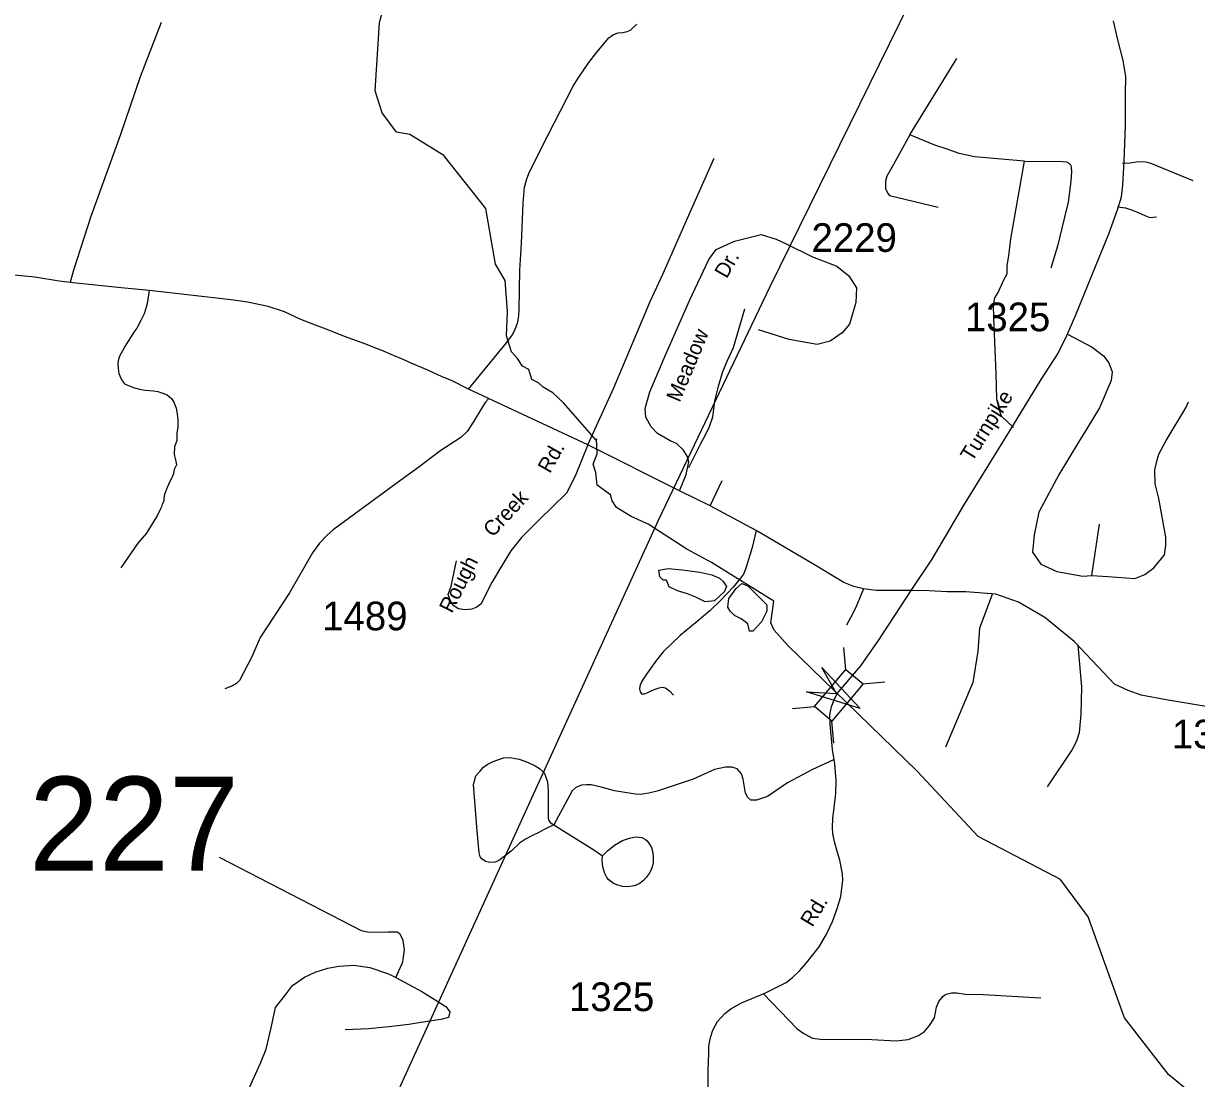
# Model space of a CAD drawing. Extents: x 884530 to 1028605, y 526725 to 653634.
# Drawn here: x 917380 to 922493, y 589485 to 594084 of the extents above; entities that cross this region are included whole.
import ezdxf

# ---------------------------------------------------------------- set-up
doc = ezdxf.new("R2010")
doc.units = 0
for name, color, linetype in [('Exist Hydrographic Creek Single Shore', 7, 'Continuous'), ('Exist Hydrographic Pond Over 1500 Sq Ft', 7, 'Continuous'), ('Exist Road Non-System Type 51', 7, 'Continuous'), ('Exist Road Secondary Structure Standard Bridge Attributed CELL', 7, 'Continuous'), ('Exist Road Secondary Structure Standard Bridge CELL', 7, 'Continuous'), ('Exist Road Secondary Structure Standard Bridge Number Label', 7, 'Continuous'), ('Exist Road Secondary Type 10 Attributed', 7, 'Continuous'), ('Exist Road Secondary Type 51 Attributed', 7, 'Continuous'), ('Exist Road Secondary Type 51 Label', 7, 'Continuous'), ('Exist Road Secondary Type 51 Number Label', 7, 'Continuous'), ('Exist Utilities Electrical Transmission Line', 7, 'Continuous')]:
    doc.layers.add(name, color=color, linetype=linetype)

msp = doc.modelspace()

# ---------------------------------------------------------------- linework, layer by layer
at = {"layer": 'Exist Hydrographic Creek Single Shore'}
for points in [[(919064.3, 593599.2), (919006.5, 593610.2), (918942.8, 593693.5), (918913, 593789.3), (918932.4, 594087.5), (919067.3, 594573.7), (919025, 594784.6), (918977.5, 594854.5)], [(922573, 589334.9), (922370.7, 589503), (922179.4, 589749.7), (922020.1, 590189.3), (921900.7, 590352.5), (921540.7, 590540.3), (921275.6, 590824.5), (920915.4, 591174.1), (920713.4, 591370.8), (920652.3, 591438.6), (920637.7, 591471.9), (920650.2, 591565.3), (920379, 591734.4), (920271.4, 591791.8), (920102.5, 591900.9), (920028.7, 591934.9), (919964.9, 591973.4), (919946.3, 592002.7), (919938.3, 592029.3), (919879.8, 592070.6), (919874.5, 592126.9), (919862.5, 592162.4), (919879.8, 592207.6), (919877.1, 592272.8), (919876.4, 592267), (919733.5, 592429.8), (919687, 592473.7), (919645.8, 592498.9), (919624.5, 592517.6), (919595.3, 592532.2), (919583.3, 592576.1), (919555.4, 592589.4), (919533.4, 592623.3), (919506.9, 592652.6), (919485.6, 592721.8), (919489.6, 592828.2), (919478.9, 592963.9), (919436.8, 593033.8), (919395.6, 593277.5), (919212.2, 593507.6), (919064.3, 593599.2)]]:
    msp.add_lwpolyline(points, dxfattribs=at)
at = {"layer": 'Exist Hydrographic Pond Over 1500 Sq Ft'}
for points in [[(920149.7, 591700.7), (920189.6, 591708.7), (920252.1, 591702), (920327.9, 591691.4), (920379.7, 591680.8), (920413, 591666.1), (920430.2, 591651.5), (920444.9, 591628.9), (920435.6, 591607.6), (920391.7, 591566.4), (920351.8, 591562.4), (920310.6, 591583.6), (920274.7, 591598.3), (920230.8, 591610.3), (920193.6, 591627.5), (920182.9, 591656.8), (920168.3, 591656.8), (920153.7, 591671.5)], [(920454.2, 591577), (920486.1, 591620.9), (920511.4, 591642.2), (920536.6, 591632.9), (920620.4, 591549.1), (920620.4, 591522.5), (920596.4, 591475.9), (920559.2, 591434.6), (920544.6, 591434.6), (920537.9, 591466.6), (920508.7, 591489.2), (920479.4, 591503.8), (920460.8, 591522.5), (920450.2, 591539.7)]]:
    msp.add_lwpolyline(points, close=True, dxfattribs=at)
at = {"layer": 'Exist Road Non-System Type 51'}
for p, q in [((921242.7, 593597.9), (921448, 593930.5)), ((920373, 591981.1), (920425.8, 592092.2)), ((922035.9, 591676.9), (922069.6, 591901.8))]:
    msp.add_line(p, q, dxfattribs=at)
for points in [[(917585, 592958.2), (917601, 593013.8), (917675.5, 593243), (917804.8, 593601), (917890.6, 593852.8), (917981, 594089.2)], [(919319.6, 592489.9), (919485.6, 592691.8), (919509.4, 592725.2), (919522.8, 592749.6), (919529.3, 592766.3), (919534.4, 592781.7), (919538.9, 592809.4), (919540.9, 592835.8), (919544.1, 593008), (919551.1, 593124.3), (919557.6, 593300.3), (919563.4, 593370.2), (919573.7, 593406), (919586, 593436.3), (919665, 593595.2), (919776.5, 593810.2), (919797.7, 593845.2), (919843.6, 593913.4), (919879.5, 593959), (919931.1, 594021.7), (919952.1, 594035.4), (919972.7, 594043.2), (919992, 594044.7), (920011.9, 594048.3), (920025.2, 594054.9), (920039.4, 594067.5), (920053.7, 594080.4)], [(921242.7, 593597.9), (921164.9, 593456.5), (921143.7, 593417.5), (921136.6, 593396.2), (921136.6, 593382.1), (921137.7, 593362.2), (921149, 593341.4), (921154.2, 593334.4), (921366.6, 593283.1)], [(921743.8, 593483.9), (921525.7, 593502.8), (921458.5, 593517.5), (921405.5, 593536), (921352.4, 593553.8), (921242.7, 593597.9)], [(919839.2, 592247), (919953.4, 592495.2), (920110.9, 592871.7), (920168.1, 592993.9), (920280.4, 593247.4), (920390.4, 593496.7)], [(921695.5, 592322.3), (921643.1, 592372.6), (921632.6, 592401.9), (921622.2, 592448.1), (921620, 592557), (921609.6, 592802.4), (921607.4, 592854.8), (921613.8, 592888.4), (921628.3, 592911.4), (921653.1, 592966.4), (921667.3, 592992.9), (921668.2, 593028.9), (921674.6, 593070.8), (921683, 593144.2), (921743.8, 593483.9)], [(921743.8, 593483.9), (921909.3, 593481.8), (921926.2, 593480.1), (921936.5, 593474.6), (921944.5, 593465.7), (921947, 593453.8), (921948.5, 593438.6), (921947, 593418.7), (921944.5, 593395.6), (921933.3, 593304.6), (921917.4, 593239.3), (921887.1, 593112.4), (921857.7, 593016.7)], [(922170, 593474.6), (922201.6, 593476.9), (922231.2, 593480.8), (922253.6, 593482.3), (922272.3, 593480.8), (922290, 593476.1), (922476.8, 593399.5)], [(922148.2, 593284), (922183.1, 593280.1), (922213.3, 593269.2), (922242, 593257.6), (922267.6, 593245.9), (922290, 593238.2), (922318, 593240.5)], [(917927.2, 592919.7), (917919.8, 592863), (917914.3, 592846.6), (917905.4, 592818.6), (917891.2, 592789.4), (917874.6, 592755.7), (917861.7, 592738), (917849.4, 592718.8), (917836.4, 592699), (917821.3, 592675.1), (917811.8, 592657.3), (917799.5, 592636.2), (917794.7, 592620.5), (917791.3, 592600.6), (917792, 592580.8), (917795.4, 592558.2), (917804.2, 592537.1), (917811.2, 592524.5), (917820.7, 592513.2), (917833.8, 592507.4), (917863.9, 592495.6), (917886.3, 592490), (917910.2, 592485.7), (917929.1, 592483.2), (917946.1, 592482.3), (917965.8, 592478.9), (917987.1, 592472.1), (918006.8, 592464.4), (918026.2, 592447), (918036.7, 592430.2), (918045.2, 592407.2), (918050.4, 592381.6), (918052.1, 592355.9), (918052.9, 592326), (918048.6, 592297.8), (918048.7, 592266.4), (918038.6, 592239), (918037.1, 592205.6), (918043, 592181.1), (918047.3, 592159.3), (918037.1, 592139.1), (918034.3, 592120.2), (918024.1, 592097.1), (918016.9, 592084), (918003.9, 592053.7), (917995.2, 592030.6), (917992.3, 592014.6), (917992.3, 592001.6), (917985.1, 591988.5), (917982.2, 591977), (917977.8, 591968.3), (917963.3, 591937.9), (917944.6, 591910.4), (917915.7, 591862.6), (917878, 591817.8), (917804.2, 591710.7)], [(920280.6, 592148.6), (920332, 592252.6), (920356.2, 592296.6), (920369.4, 592327.4), (920384.8, 592369.2), (920393.6, 592437.4), (920409, 592503.4), (920428.8, 592567.2), (920446.4, 592611.2), (920475, 592670.6), (920523.4, 592840)], [(921930, 592729.8), (922038.5, 592672.1), (922087.6, 592634.7), (922110.9, 592604.8), (922125.4, 592565.5), (922121.3, 592527.3), (922069.6, 592408.4), (922016.3, 592320.1), (921978.6, 592259.3), (921893.8, 592118.9), (921805.9, 591953.5), (921785.3, 591855.3), (921777.7, 591778.8), (921814.5, 591726.6), (921883.5, 591695), (921997.2, 591674.3), (922035.9, 591676.9)], [(919408.2, 592448.8), (919392.4, 592431.6), (919376.3, 592405.8), (919342.3, 592350.6), (919313.4, 592305.6), (919286.4, 592279.5), (919195.2, 592219.5), (919103.8, 592149.5), (919024.9, 592092.9), (918729.9, 591876.3), (918701.6, 591852.5), (918670.9, 591819.1), (918639.9, 591776.1), (918539.7, 591601.9), (918411.8, 591406.6), (918375.2, 591322.4), (918321.9, 591220.3), (918309, 591207.4), (918291, 591197.1), (918257, 591183.6)], [(922035.9, 591676.9), (922106.6, 591672.5), (922224.7, 591664), (922267.1, 591682.1), (922307.4, 591710.5), (922353.9, 591767.4), (922359.3, 591808.8), (922359, 591845), (922328.1, 592012.5), (922312.6, 592077.6), (922311, 592138.2), (922317.7, 592170.6), (922328.1, 592207), (922359.9, 592265.3), (922446.9, 592408.4), (922457.3, 592434.3)], [(920572.9, 591873.8), (920556.2, 591799.2), (920536.2, 591732.4), (920526.8, 591704.5), (920517.7, 591683.6), (920505.5, 591665.5), (920472.9, 591626.8), (920417.9, 591569), (920371.9, 591522.8), (920316.3, 591476.4), (920241.7, 591415.8), (920168.6, 591345.2), (920138.9, 591308.4), (920113.1, 591272.2), (920089.6, 591238.6), (920080.9, 591225.7), (920072.6, 591210.9), (920065.9, 591194.5), (920064.7, 591182), (920067.8, 591170), (920074.3, 591162), (920086.8, 591161.1), (920101.6, 591167.3), (920116.1, 591175.3), (920133.1, 591182.2), (920150.4, 591187.3), (920164.1, 591191.2), (920178.6, 591188.3), (920195.2, 591174.5), (920213.1, 591155.2)], [(921042, 591620), (921024, 591577.5), (921009.2, 591542.8), (920995.7, 591514.6), (920966.8, 591460.6)], [(921602.5, 591594.6), (921547, 591448.1), (921539.5, 591347.1), (921518.3, 591210.6), (921399.4, 590928.6)], [(921975.2, 591375.3), (921981.5, 591307.7), (921991.2, 591192), (921988.8, 591073.5), (921980.7, 590992.2), (921967.6, 590952.3), (921951.3, 590919.8), (921842.4, 590756.6)], [(919691.7, 590591.1), (919664.3, 590578.2), (919646.3, 590569.1), (919626.9, 590556.6), (919599.3, 590543.5), (919568.3, 590527.7), (919542, 590510.4), (919505.5, 590476.6), (919475, 590452.1), (919451.7, 590435.9), (919435.2, 590428.3), (919412.3, 590426.3), (919393.1, 590431.1), (919386.2, 590436.6), (919378.6, 590441.4), (919370.3, 590451.8), (919365.5, 590468.3), (919356.6, 590580.8), (919346.9, 590694.6), (919341.4, 590767), (919352.3, 590804.9), (919369.1, 590823.3), (919385.5, 590841.5), (919400.4, 590853.9), (919427.1, 590866.6), (919472.1, 590882.7), (919500, 590884.2), (919540.7, 590876.7), (919577.3, 590863.6), (919610.4, 590847.7), (919629.7, 590836.7), (919643.6, 590823.5), (919651.1, 590814), (919655.2, 590803.5), (919664.3, 590777.8), (919667.4, 590738.3), (919667.5, 590620.2), (919670.3, 590609.6), (919675.7, 590600.2), (919691.7, 590591.1)], [(920910.9, 590873.6), (920818.8, 590832.3), (920710.2, 590774.4), (920622.7, 590714.7), (920574.7, 590698.9), (920550.2, 590698.9), (920537.3, 590710.1), (920527.1, 590729.2), (920517.5, 590790.3), (920509.1, 590813.5), (920491.2, 590835.2), (920469.6, 590841.4), (920439.2, 590841.7), (920392.5, 590832.2), (920298.7, 590790.1), (920142.5, 590738), (920105.9, 590728.5), (920069, 590723.5), (920047.5, 590723.9), (920000.7, 590731.3), (919956.2, 590739.6), (919898.3, 590755.6), (919854.9, 590765.7), (919834.4, 590765.2), (919812.6, 590762.9), (919787.3, 590753.7), (919771, 590739.6), (919691.7, 590591.1)], [(919691.7, 590591.1), (919866.2, 590481.5), (919903.2, 590455.5), (919924.9, 590478), (919956.6, 590502.1), (919990.4, 590522.1), (920020.7, 590533.2), (920040.1, 590536.6), (920051.2, 590538), (920062.9, 590537.3), (920074.5, 590535.2), (920080.8, 590532.5), (920091.8, 590527), (920098, 590521.4), (920107.7, 590507.7), (920116.6, 590491.8), (920122.1, 590475.9), (920124.2, 590455.3), (920125.2, 590427), (920120.8, 590408.3), (920113.9, 590392), (920107.7, 590378.7), (920094.5, 590360.7), (920082.8, 590347.6), (920063.5, 590333.9), (920042.9, 590324.9), (920012.5, 590320.1), (919991.8, 590322.1), (919970.4, 590327.6), (919951.7, 590335.3), (919931.7, 590350.4), (919922.1, 590361.5), (919913.9, 590378.7), (919905.6, 590407.6), (919902.8, 590434.6), (919903.2, 590455.5)], [(919002.5, 589924.8), (919030.8, 589986.8), (919033.9, 589995.2), (919035.3, 590003.6), (919040.2, 590046.4), (919034.3, 590086.9), (919021.3, 590114.4), (919008.3, 590123.1), (918967.8, 590123.1), (918885.2, 590121.6), (918853.5, 590128.9), (918233.9, 590448.6)], [(918371, 588973.4), (918352.9, 589206.3), (918347, 589315.5), (918354.2, 589366.1), (918365.2, 589446.4), (918413.2, 589552.1), (918437.2, 589612.2), (918458.9, 589705.9), (918478.1, 589794.8), (918521.4, 589850.1), (918552.6, 589891), (918605.5, 589927), (918651.2, 589948.6), (918706.4, 589965.4), (918754.5, 589975.1), (918820.1, 589978.4), (918889.6, 589968.3), (918970.6, 589940.7), (919002.5, 589924.8)], [(919002.5, 589924.8), (919116.8, 589864), (919221, 589798.9), (919238.3, 589775.8), (919232.6, 589751.1), (919199.3, 589742.5), (919112.5, 589729.4), (919058.9, 589720.8), (918972.1, 589710.6), (918885.9, 589702.1), (918782.5, 589697.5)], [(920603.8, 589856), (920751.5, 589702.1), (920780.8, 589681), (920819.5, 589660.7), (920853.6, 589657.2), (921078.1, 589654.4), (921183.2, 589649.6), (921236.7, 589655.5), (921280.5, 589673.2), (921307.7, 589690.3), (921328.9, 589715.7), (921350.6, 589749.6), (921360, 589796.6), (921370.2, 589820.7), (921388.1, 589843.3), (921401.8, 589852.5), (921425, 589859.1), (921447.9, 589859.1), (921484.2, 589852.3), (921562.5, 589851), (921814.4, 589837.3)]]:
    msp.add_lwpolyline(points, dxfattribs=at)
at = {"layer": 'Exist Road Secondary Structure Standard Bridge Attributed CELL'}
msp.add_lwpolyline([(920860.3, 591276.8), (921026.7, 591098.5), (920793.5, 591169.7), (920923.3, 591163.1)], close=True, dxfattribs=at)
at = {"layer": 'Exist Road Secondary Structure Standard Bridge CELL'}
for p, q in [((920964.2, 591268), (920955.8, 591364.3)), ((921038.2, 591205.9), (921134.4, 591214.4)), ((920731.6, 591097.8), (920827.8, 591106.3)), ((920912, 590946.5), (920903.6, 591042.7))]:
    msp.add_line(p, q, dxfattribs=at)
msp.add_lwpolyline([(920827.8, 591106.3), (920963.8, 591268.3), (921039.5, 591204.8), (920903.6, 591042.7)], close=True, dxfattribs=at)
at = {"layer": 'Exist Road Secondary Type 10 Attributed'}
msp.add_lwpolyline([(919839.2, 592247), (919785.2, 592110.1), (919747.5, 592036.6), (919627.8, 591919.6), (919550.7, 591842.4), (919504.9, 591784.5), (919454.3, 591703.4), (919421.1, 591647.5), (919373.2, 591553), (919355.3, 591539.1), (919334, 591531.1), (919304.8, 591528.4), (919275.5, 591532.4), (919252.9, 591547.1), (919239.6, 591569.7), (919231.6, 591595), (919243.6, 591630.9), (919267.5, 591741.3)], dxfattribs=at)
at = {"layer": 'Exist Road Secondary Type 51 Attributed'}
for points in [[(921248.4, 591611.8), (921340.1, 591749), (921413.7, 591871.7), (921477.9, 591981.5), (921678.5, 592308.1), (921816.2, 592531.1), (921888.4, 592643.8), (921927.4, 592723.1), (921966.3, 592814.3), (922039.7, 592992.2), (922110.2, 593166.7), (922150, 593276.4), (922165.8, 593328.6), (922171.5, 593379), (922177.6, 593483.3), (922183.7, 593637.4), (922182.7, 593776.6), (922184.1, 593852), (922173, 593921.8), (922150, 594011.6), (922130.4, 594095.2)], [(920239.1, 592046.6), (920268.5, 592117.2), (920280.2, 592173), (920272.7, 592197.4), (920256.3, 592224.3), (920225.9, 592252.4), (920199, 592264.2), (920144, 592296.9), (920115.9, 592325), (920092.5, 592367.2), (920089, 592405.8), (920109.8, 592478.7), (920177.4, 592634.5), (920284.6, 592878.5), (920366.9, 593054.9), (920399.2, 593099), (920478.5, 593134.3), (920596, 593163.7), (920660.7, 593143.1), (920704.7, 593122.5), (920819.3, 593066.7), (920925.1, 593025.5), (920977.9, 592984.3), (921010.3, 592931.4), (921007.3, 592866.8), (920980.9, 592772.7), (920948.6, 592734.5), (920895.7, 592699.2), (920839.9, 592684.5), (920717.3, 592705.6), (920583.9, 592747.8)], [(919839.2, 592247), (919317, 592490.6), (919244.9, 592527.6), (919204.9, 592542.9), (919142.2, 592572.4), (919070.2, 592603.1), (919035, 592618.4), (918992.1, 592636.8), (918938.4, 592659.8), (918918.5, 592667.5), (918872.5, 592685.9), (918779.4, 592719.2), (918710.4, 592746.8), (918652.1, 592767.9), (918589.3, 592792.8), (918517.3, 592826.6), (918446.8, 592849.6), (918356.4, 592869.5), (918285, 592878.5), (917927.2, 592919.7), (917820.3, 592930), (917595, 592952.7), (917535.7, 592960.5), (917429.8, 592978.3), (917263, 592993.2)], [(920239.1, 592046.6), (919839.2, 592247)], [(921248.4, 591611.8), (921097.1, 591612.7), (921042, 591620), (920999.3, 591628.9), (920955.4, 591647.5), (920827.8, 591724.7), (920572.9, 591873.8), (920373, 591981.1), (920239.1, 592046.6)], [(920926, 591163.4), (921029.8, 591284.1), (921106.9, 591393.6), (921248.4, 591611.8)], [(922699.6, 591088.3), (922534.3, 591106.3), (922360.1, 591135.8), (922251.3, 591156.2), (922194.9, 591175.8), (922135.1, 591204.5), (922062.8, 591281.4), (921958.9, 591390.2), (921831.7, 591494.9), (921716.3, 591561.9), (921618.2, 591595.5), (921487.7, 591606.1), (921406.3, 591606.1), (921327, 591610.2), (921248.4, 591611.8)], [(920363.6, 589415.8), (920365, 589517.3), (920366.6, 589595.2), (920367.9, 589624.7), (920370.9, 589649), (920375.5, 589668.6), (920384.2, 589695.1), (920405.3, 589733.1), (920419.6, 589748.8), (920437, 589768.8), (920463.1, 589788.1), (920510.2, 589815.4), (920610.9, 589857.2), (920704.4, 589903.1), (920731.6, 589924.7), (920762.4, 589954.9), (920793.5, 589989.7), (920847.4, 590058.8), (920880, 590114.3), (920906.3, 590168.8), (920926.7, 590226.4), (920943, 590278.3), (920950.6, 590349.2), (920949.8, 590377), (920938.4, 590437.2), (920928.7, 590470.6), (920914.9, 590516.8), (920907.9, 590552.3), (920906, 590579.5), (920908.4, 590618.2), (920915.2, 590677.5), (920920.3, 590727.9), (920921.8, 590782.7), (920916.7, 590856.6), (920906.8, 590919.2), (920896.3, 591030.1), (920895.2, 591072.3), (920901.4, 591104.6), (920911.4, 591132.4), (920926, 591163.4)]]:
    msp.add_lwpolyline(points, dxfattribs=at)
at = {"layer": 'Exist Utilities Electrical Transmission Line'}
msp.add_lwpolyline([(918905.7, 589268.1), (918986.5, 589372.8), (920148.5, 591918.2), (920633.6, 592933.7), (921546.5, 594793.7), (922104.4, 595005.6), (925953.5, 596402.4), (927005.3, 596784.2), (929643.6, 597742), (932587.5, 599357.8), (936025.5, 601245.9), (937007.3, 601768.3), (938516.5, 602500.6), (939519.3, 602974)], dxfattribs=at)

# ---------------------------------------------------------------- texts
at = {"layer": 'Exist Road Secondary Structure Standard Bridge Number Label'}
msp.add_text('227', height=410.1, dxfattribs=at).set_placement((917404.1, 590390.4))
at = {"layer": 'Exist Road Secondary Type 51 Label'}
for s, rotation, p in [('Dr.', 60.3125, (920444.9, 592968.2)), ('Meadow', 67.2131, (920240, 592429)), ('Turnpike', 57.901, (921514.6, 592169)), ('Rd.', 60.5036, (919674.6, 592119.1)), ('Creek', 46.8841, (919425, 591840.8)), ('Rough', 63.0624, (919246.7, 591509.7)), ('Rd.', 58.968, (920818.2, 590141.6))]:
    msp.add_text(s, height=65.62, rotation=rotation, dxfattribs=at).set_placement(p)
at = {"layer": 'Exist Road Secondary Type 51 Number Label'}
for s, p in [('2229', (920815, 593087.9)), ('1325', (921483.6, 592742.1)), ('1489', (918682.1, 591438.5)), ('1323', (922385.4, 590923.9)), ('1325', (919757.6, 589778.7))]:
    msp.add_text(s, height=125, dxfattribs=at).set_placement(p)

doc.saveas('drawing.dxf')
